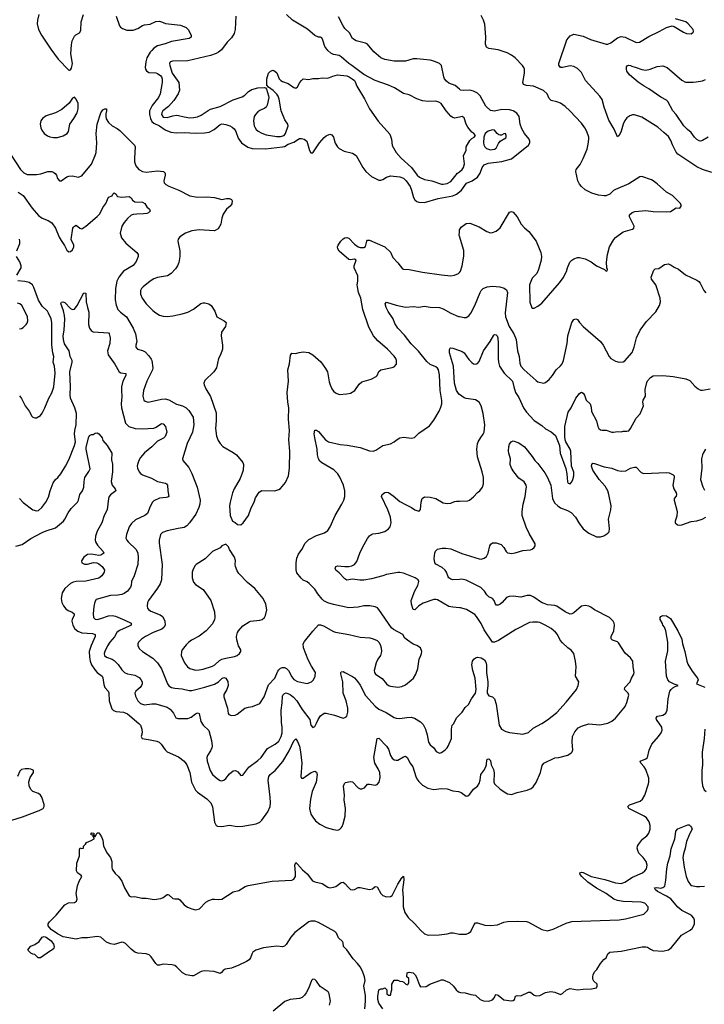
# Model space of a CAD drawing. Header units: inches. Extents: x 1771504 to 1971212, y 471788 to 643615.
# Tile 385 of 587: x 1885352 to 1892589, y 568198 to 578614. Entities that reach past the tile are written whole.
import ezdxf

# ---------------------------------------------------------------- set-up
doc = ezdxf.new("R2010")
doc.units = ezdxf.units.IN
doc.header["$MEASUREMENT"] = 0
for name, color, linetype in [('B8586', 7, 'Continuous'), ('B8587', 7, 'Continuous'), ('B8596', 7, 'Continuous'), ('B8597', 7, 'Continuous')]:
    doc.layers.add(name, color=color, linetype=linetype)

msp = doc.modelspace()

# ---------------------------------------------------------------- linework, layer by layer
at = {"layer": 'B8586', "color": 5}
for points, elevation in [([(1889002, 568150), (1889008, 568232), (1889007, 568290), (1888990, 568390), (1889004, 568450), (1888998, 568490), (1888974, 568550), (1888950, 568594), (1888924, 568630), (1888878, 568678), (1888810, 568773), (1888776, 568810), (1888770, 568850), (1888764, 568864), (1888722, 568902), (1888701, 568950), (1888684, 568970), (1888510, 569064), (1888470, 569078), (1888430, 569079), (1888409, 569070), (1888262, 568958), (1888219, 568910), (1888170, 568831), (1888150, 568813), (1888130, 568806), (1888070, 568813), (1888010, 568808), (1887930, 568796), (1887848, 568772), (1887818, 568750), (1887804, 568730), (1887791, 568689), (1887776, 568670), (1887750, 568651), (1887668, 568612), (1887590, 568581), (1887525, 568570), (1887504, 568556), (1887486, 568534), (1887470, 568525), (1887407, 568547), (1887306, 568554), (1887270, 568546), (1887190, 568501), (1887170, 568500), (1887110, 568511), (1887073, 568530), (1887013, 568593), (1886990, 568609), (1886964, 568616), (1886870, 568624), (1886830, 568613), (1886810, 568613), (1886790, 568630), (1886741, 568701), (1886720, 568720), (1886690, 568734), (1886601, 568741), (1886570, 568750), (1886530, 568780), (1886470, 568842), (1886450, 568852), (1886430, 568854), (1886350, 568832), (1886310, 568838), (1886270, 568855), (1886210, 568907), (1886170, 568916), (1886070, 568900), (1886010, 568902), (1885950, 568887), (1885810, 568912), (1885750, 568944), (1885684, 568990), (1885652, 569030), (1885652, 569050), (1885665, 569070), (1885738, 569142), (1885830, 569250), (1885868, 569272), (1885930, 569275), (1885952, 569290), (1885958, 569310), (1885949, 569370), (1885962, 569450), (1885980, 569500), (1886009, 569550), (1886002, 569562), (1885962, 569590), (1885953, 569610), (1885955, 569690), (1885984, 569770), (1885983, 569837), (1885990, 569854), (1886005, 569845), (1886026, 569850), (1886026, 569870), (1886049, 569891), (1886058, 569910), (1886108, 569930), (1886138, 569950), (1886138, 569958), (1886127, 569973), (1886127, 569987), (1886106, 569990), (1886106, 570000)], 380), ([(1886135, 570000), (1886138, 569978), (1886150, 569974), (1886163, 570000)], 380), ([(1886199, 570000), (1886218, 569970), (1886230, 569934), (1886239, 569870), (1886276, 569796), (1886311, 569750), (1886319, 569730), (1886325, 569710), (1886324, 569650), (1886328, 569628), (1886361, 569581), (1886395, 569550), (1886430, 569501), (1886459, 569430), (1886510, 569347), (1886530, 569337), (1886570, 569338), (1886642, 569322), (1886690, 569320), (1886773, 569307), (1886842, 569318), (1886867, 569330), (1886910, 569360), (1886919, 569359), (1886930, 569356), (1886970, 569319), (1886990, 569314), (1887030, 569313), (1887045, 569305), (1887090, 569250), (1887127, 569227), (1887170, 569207), (1887210, 569197), (1887251, 569209), (1887321, 569279), (1887350, 569298), (1887390, 569310), (1887410, 569312), (1887450, 569306), (1887490, 569312), (1887610, 569388), (1887670, 569402), (1887737, 569443), (1887766, 569454), (1888019, 569501), (1888230, 569510), (1888250, 569522), (1888267, 569550), (1888268, 569590), (1888262, 569670), (1888270, 569698), (1888290, 569682), (1888340, 569620), (1888390, 569579), (1888446, 569506), (1888470, 569494), (1888550, 569475), (1888610, 569436), (1888630, 569429), (1888670, 569436), (1888694, 569446), (1888750, 569488), (1888770, 569490), (1888790, 569478), (1888830, 569429), (1888850, 569414), (1888869, 569409), (1888890, 569414), (1888930, 569433), (1888950, 569435), (1889050, 569412), (1889080, 569420), (1889110, 569443), (1889130, 569442), (1889169, 569369), (1889190, 569349), (1889230, 569336), (1889270, 569338), (1889290, 569350), (1889348, 569470), (1889390, 569537), (1889399, 569541), (1889410, 569554), (1889414, 569514), (1889397, 569410), (1889405, 569330), (1889404, 569230), (1889423, 569170), (1889457, 569117), (1889530, 569048), (1889590, 568981), (1889630, 568945), (1889670, 568929), (1889785, 568935), (1889870, 568945), (1889910, 568955), (1889934, 568954), (1890000, 568942)], 380), ([(1889189, 568150), (1889150, 568210), (1889139, 568250), (1889138, 568282), (1889149, 568350), (1889170, 568362), (1889190, 568362), (1889212, 568372), (1889234, 568350), (1889234, 568310), (1889250, 568294), (1889270, 568294), (1889276, 568304), (1889278, 568330), (1889286, 568350), (1889286, 568410), (1889310, 568454), (1889350, 568454), (1889370, 568442), (1889400, 568440), (1889413, 568433), (1889434, 568410), (1889450, 568405), (1889458, 568410), (1889466, 568430), (1889466, 568470), (1889446, 568490), (1889448, 568530), (1889470, 568538), (1889511, 568531), (1889531, 568511), (1889546, 568486), (1889580, 568400), (1889590, 568385), (1889650, 568386), (1889689, 568411), (1889810, 568459), (1889830, 568459), (1889895, 568430), (1889939, 568390), (1889967, 568350), (1889990, 568331), (1890000, 568327)], 360), ([(1888626, 568190), (1888637, 568230), (1888625, 568310), (1888612, 568330), (1888528, 568388), (1888490, 568443), (1888470, 568462), (1888450, 568465), (1888437, 568450), (1888407, 568373), (1888380, 568320), (1888364, 568296), (1888337, 568270), (1888310, 568260), (1888210, 568250), (1888153, 568227), (1888030, 568125)], 420)]:
    msp.add_lwpolyline(points, dxfattribs=dict(at, elevation=elevation))
at = {"layer": 'B8586', "color": 5, "elevation": 380}
msp.add_lwpolyline([(1885570, 568689), (1885546, 568690), (1885510, 568726), (1885490, 568728), (1885470, 568738), (1885438, 568770), (1885448, 568790), (1885470, 568812), (1885510, 568832), (1885556, 568864), (1885589, 568910), (1885610, 568915), (1885630, 568908), (1885684, 568870), (1885710, 568835), (1885716, 568810), (1885711, 568790), (1885691, 568770), (1885676, 568764)], close=True, dxfattribs=at)
at = {"layer": 'B8587', "color": 5}
for points, elevation in [([(1885554, 578670), (1885540, 578610), (1885537, 578570), (1885550, 578510), (1885582, 578450), (1885681, 578301), (1885758, 578198), (1885870, 578079), (1885879, 578081), (1885890, 578085), (1885898, 578102), (1885910, 578150), (1885893, 578253), (1885899, 578350), (1885906, 578390), (1885930, 578439), (1885946, 578454), (1885983, 578477), (1885999, 578501), (1886003, 578590), (1886026, 578670)], 520), ([(1886372, 578652), (1886406, 578550), (1886416, 578536), (1886440, 578520), (1886485, 578505), (1886550, 578505), (1886599, 578521), (1886650, 578553), (1886670, 578561), (1886730, 578567), (1886790, 578594), (1886830, 578598), (1886852, 578592), (1886893, 578573), (1887050, 578555), (1887110, 578532), (1887132, 578510), (1887166, 578450), (1887165, 578430), (1887144, 578416), (1886957, 578383), (1886890, 578358), (1886810, 578337), (1886770, 578312), (1886748, 578290), (1886730, 578270), (1886695, 578210), (1886684, 578170), (1886679, 578110), (1886683, 578090), (1886692, 578072), (1886717, 578057), (1886790, 578051), (1886810, 578046), (1886842, 578022), (1886851, 578010), (1886857, 577990), (1886857, 577950), (1886835, 577830), (1886818, 577790), (1886753, 577707), (1886724, 577650), (1886723, 577610), (1886736, 577570), (1886750, 577537), (1886770, 577518), (1886830, 577493), (1886890, 577449), (1886950, 577424), (1887010, 577416), (1887090, 577420), (1887210, 577413), (1887304, 577416), (1887355, 577425), (1887408, 577452), (1887470, 577504), (1887490, 577512), (1887530, 577507), (1887573, 577493), (1887598, 577478), (1887619, 577459), (1887637, 577430), (1887662, 577362), (1887697, 577310), (1887765, 577265), (1887810, 577252), (1887950, 577248), (1888131, 577269), (1888150, 577273), (1888190, 577297), (1888250, 577319), (1888310, 577358), (1888330, 577359), (1888358, 577350), (1888388, 577330), (1888416, 577230), (1888430, 577205), (1888450, 577205), (1888521, 577310), (1888570, 577368), (1888590, 577384), (1888630, 577402), (1888650, 577396), (1888670, 577372), (1888687, 577307), (1888710, 577270), (1888730, 577252), (1888783, 577223), (1888870, 577204), (1888910, 577179), (1888979, 577050), (1889010, 577010), (1889070, 576956), (1889150, 576918), (1889170, 576918), (1889190, 576925), (1889230, 576948), (1889270, 576961), (1889370, 576952), (1889410, 576938), (1889439, 576910), (1889479, 576850), (1889495, 576810), (1889515, 576735), (1889528, 576708), (1889550, 576690), (1889570, 576683), (1889630, 576682), (1889777, 576723), (1889930, 576750), (1889970, 576767), (1890000, 576792)], 520), ([(1887636, 578650), (1887630, 578510), (1887618, 578470), (1887590, 578421), (1887545, 578375), (1887485, 578295), (1887455, 578270), (1887430, 578257), (1887370, 578236), (1887130, 578178), (1886966, 578174), (1886947, 578170), (1886939, 578161), (1886936, 578150), (1886940, 578130), (1886965, 578050), (1887034, 577950), (1887040, 577870), (1887027, 577830), (1886980, 577760), (1886923, 577697), (1886865, 577650), (1886854, 577630), (1886850, 577610), (1886870, 577584), (1886910, 577579), (1886970, 577598), (1887010, 577603), (1887030, 577602), (1887090, 577585), (1887150, 577577), (1887190, 577578), (1887230, 577587), (1887270, 577603), (1887345, 577655), (1887370, 577668), (1887470, 577697), (1887610, 577765), (1887703, 577797), (1887730, 577816), (1887770, 577855), (1887804, 577876), (1887870, 577895), (1887938, 577898), (1887950, 577894), (1887960, 577880), (1887983, 577810), (1887985, 577790), (1887969, 577710), (1887957, 577690), (1887942, 577678), (1887890, 577653), (1887870, 577638), (1887844, 577610), (1887832, 577590), (1887824, 577544), (1887830, 577492), (1887836, 577476), (1887852, 577452), (1887874, 577434), (1887913, 577413), (1887957, 577397), (1888070, 577379), (1888110, 577380), (1888148, 577390), (1888162, 577410), (1888190, 577490), (1888185, 577510), (1888156, 577556), (1888116, 577650), (1888094, 577774), (1888085, 577805), (1888070, 577827), (1888030, 577867), (1887981, 577901), (1887963, 577923), (1887965, 577990), (1887983, 578050), (1888002, 578070), (1888030, 578079), (1888050, 578071), (1888070, 578051), (1888095, 577990), (1888111, 577970), (1888130, 577960), (1888190, 577941), (1888250, 577897), (1888270, 577891), (1888290, 577905), (1888313, 577950), (1888330, 577971), (1888350, 577987), (1888410, 577980), (1888450, 577991), (1888509, 577991), (1888550, 577999), (1888610, 577997), (1888662, 578018), (1888710, 578030), (1888810, 578019), (1888836, 578010), (1888867, 577990), (1888890, 577970), (1888898, 577958), (1888915, 577910), (1888998, 577778), (1889051, 577670), (1889140, 577540), (1889263, 577403), (1889282, 577350), (1889290, 577285), (1889330, 577210), (1889384, 577150), (1889492, 577052), (1889554, 576970), (1889578, 576950), (1889630, 576924), (1889710, 576909), (1889810, 576874), (1889830, 576873), (1889870, 576883), (1889910, 576904), (1889980, 576990), (1890000, 577006)], 540), ([(1890000, 577584), (1889950, 577574), (1889923, 577583), (1889910, 577592), (1889860, 577650), (1889807, 577727), (1889783, 577743), (1889750, 577753), (1889671, 577749), (1889610, 577757), (1889550, 577778), (1889470, 577820), (1889410, 577834), (1889314, 577894), (1889250, 577922), (1889110, 577972), (1888990, 578034), (1888863, 578130), (1888830, 578150), (1888750, 578222), (1888730, 578235), (1888670, 578245), (1888640, 578260), (1888608, 578288), (1888576, 578330), (1888557, 578397), (1888544, 578424), (1888530, 578430), (1888509, 578430), (1888470, 578447), (1888393, 578513), (1888235, 578610), (1888171, 578670)], 540), ([(1890000, 577879), (1889957, 577917), (1889890, 577944), (1889863, 577963), (1889842, 577990), (1889834, 578010), (1889811, 578130), (1889790, 578150), (1889730, 578175), (1889690, 578186), (1889550, 578201), (1889510, 578199), (1889430, 578176), (1889390, 578174), (1889310, 578176), (1889212, 578192), (1889170, 578212), (1889096, 578276), (1889030, 578355), (1889007, 578367), (1888910, 578392), (1888870, 578416), (1888837, 578477), (1888790, 578522), (1888770, 578550), (1888723, 578643)], 520), ([(1885253, 577193), (1885360, 577030), (1885395, 576995), (1885430, 576978), (1885530, 576977), (1885575, 576985), (1885650, 577008), (1885687, 577007), (1885710, 577000), (1885728, 576988), (1885742, 576970), (1885753, 576933), (1885771, 576911), (1885790, 576911), (1885849, 576951), (1885870, 576960), (1885910, 576962), (1885970, 576949), (1886010, 576962), (1886110, 577086), (1886150, 577179), (1886159, 577210), (1886168, 577310), (1886159, 577410), (1886170, 577510), (1886210, 577628), (1886230, 577659), (1886250, 577671), (1886270, 577671), (1886271, 577651), (1886262, 577618), (1886262, 577590), (1886267, 577567), (1886290, 577526), (1886330, 577491), (1886383, 577463), (1886410, 577442), (1886566, 577286), (1886573, 577270), (1886565, 577150), (1886567, 577110), (1886579, 577070), (1886610, 577028), (1886650, 577009), (1886690, 577002), (1886810, 577014), (1886871, 577010), (1886890, 576990), (1886890, 576970), (1886876, 576910), (1886880, 576890), (1886895, 576870), (1886930, 576852), (1887033, 576810), (1887150, 576752), (1887230, 576736), (1887330, 576742), (1887410, 576732), (1887490, 576712), (1887537, 576723), (1887570, 576723), (1887591, 576711), (1887597, 576697), (1887595, 576665), (1887577, 576643), (1887537, 576610), (1887502, 576558), (1887487, 576513), (1887477, 576450), (1887450, 576403), (1887410, 576382), (1887250, 576390), (1887170, 576380), (1887103, 576357), (1887043, 576317), (1887027, 576293), (1887025, 576270), (1887045, 576170), (1887046, 576110), (1887034, 576046), (1887019, 576010), (1887000, 575980), (1886953, 575930), (1886914, 575906), (1886810, 575888), (1886770, 575873), (1886730, 575849), (1886656, 575790), (1886638, 575770), (1886628, 575750), (1886627, 575730), (1886630, 575710), (1886648, 575670), (1886690, 575610), (1886758, 575538), (1886790, 575512), (1886831, 575490), (1886870, 575479), (1886910, 575475), (1886970, 575480), (1887070, 575501), (1887130, 575522), (1887188, 575552), (1887267, 575613), (1887290, 575620), (1887310, 575620), (1887350, 575609), (1887375, 575590), (1887413, 575530), (1887434, 575470), (1887512, 575430), (1887533, 575410), (1887527, 575370), (1887486, 575310), (1887482, 575270), (1887496, 575170), (1887495, 575130), (1887475, 575070), (1887455, 575030), (1887432, 574930), (1887405, 574890), (1887310, 574797), (1887299, 574770), (1887303, 574750), (1887321, 574710), (1887368, 574628), (1887430, 574456), (1887429, 574371), (1887420, 574290), (1887433, 574210), (1887450, 574163), (1887470, 574130), (1887500, 574100), (1887610, 574035), (1887642, 574010), (1887710, 573930), (1887718, 573910), (1887714, 573850), (1887704, 573816), (1887681, 573759), (1887619, 573650), (1887602, 573610), (1887575, 573510), (1887571, 573470), (1887578, 573370), (1887602, 573310), (1887630, 573294), (1887653, 573273), (1887690, 573272), (1887715, 573290), (1887769, 573370), (1887799, 573450), (1887829, 573510), (1887844, 573556), (1887883, 573617), (1887910, 573635), (1888050, 573631), (1888090, 573643), (1888110, 573656), (1888160, 573720), (1888192, 573790), (1888205, 573870), (1888206, 574050), (1888196, 574170), (1888203, 574270), (1888195, 574390), (1888196, 574510), (1888187, 574570), (1888181, 574670), (1888192, 574790), (1888186, 574910), (1888205, 574975), (1888216, 575064), (1888230, 575085), (1888270, 575082), (1888305, 575095), (1888350, 575100), (1888410, 575093), (1888450, 575070), (1888534, 574994), (1888586, 574926), (1888607, 574890), (1888624, 574784), (1888633, 574750), (1888650, 574711), (1888670, 574683), (1888690, 574666), (1888730, 574651), (1888810, 574655), (1888850, 574663), (1888894, 574690), (1888942, 574758), (1888970, 574783), (1889067, 574813), (1889119, 574841), (1889129, 574851), (1889150, 574892), (1889169, 574911), (1889290, 574934), (1889310, 574943), (1889335, 574970), (1889336, 575010), (1889329, 575030), (1889310, 575056), (1889239, 575130), (1889136, 575216), (1889093, 575270), (1889041, 575361), (1888978, 575550), (1888959, 575670), (1888935, 575730), (1888923, 575790), (1888921, 575810), (1888928, 575850), (1888926, 575906), (1888889, 575991), (1888889, 576011), (1888908, 576070), (1888890, 576082), (1888850, 576073), (1888830, 576077), (1888730, 576166), (1888714, 576190), (1888712, 576210), (1888718, 576230), (1888746, 576270), (1888770, 576295), (1888790, 576308), (1888810, 576310), (1888830, 576302), (1888890, 576240), (1888930, 576213), (1888950, 576205), (1888990, 576204), (1889006, 576214), (1889023, 576270), (1889030, 576281), (1889038, 576282), (1889050, 576282), (1889210, 576210), (1889270, 576156), (1889297, 576097), (1889350, 576042), (1889400, 575980), (1889410, 575975), (1889470, 575973), (1889610, 575942), (1889810, 575914), (1889910, 575906), (1889950, 575910), (1889990, 575928), (1890000, 575941)], 480), ([(1885334, 576790), (1885390, 576755), (1885482, 576622), (1885550, 576542), (1885590, 576513), (1885653, 576490), (1885690, 576464), (1885729, 576410), (1885770, 576313), (1885790, 576278), (1885825, 576225), (1885850, 576177), (1885870, 576159), (1885890, 576161), (1885910, 576179), (1885924, 576210), (1885925, 576230), (1885896, 576290), (1885912, 576408), (1885920, 576420), (1885930, 576431), (1885950, 576439), (1885988, 576408), (1886010, 576403), (1886050, 576431), (1886170, 576533), (1886198, 576562), (1886230, 576626), (1886261, 576670), (1886290, 576738), (1886328, 576752), (1886335, 576770), (1886350, 576781), (1886371, 576770), (1886378, 576750), (1886384, 576744), (1886430, 576736), (1886510, 576745), (1886530, 576731), (1886545, 576705), (1886569, 576689), (1886650, 576685), (1886675, 576670), (1886694, 576634), (1886725, 576610), (1886731, 576590), (1886712, 576570), (1886696, 576564), (1886661, 576559), (1886590, 576557), (1886550, 576552), (1886530, 576545), (1886490, 576510), (1886457, 576470), (1886433, 576430), (1886415, 576355), (1886427, 576307), (1886474, 576250), (1886591, 576150), (1886604, 576130), (1886605, 576110), (1886583, 576057), (1886550, 576015), (1886450, 575955), (1886399, 575890), (1886380, 575850), (1886370, 575810), (1886364, 575770), (1886360, 575650), (1886373, 575593), (1886390, 575550), (1886419, 575519), (1886480, 575470), (1886552, 575350), (1886575, 575290), (1886588, 575230), (1886590, 575210), (1886580, 575170), (1886581, 575150), (1886598, 575130), (1886650, 575116), (1886679, 575099), (1886717, 575057), (1886742, 575022), (1886748, 575008), (1886758, 574930), (1886757, 574910), (1886697, 574790), (1886660, 574690), (1886653, 574630), (1886664, 574590), (1886678, 574578), (1886710, 574570), (1886850, 574601), (1886890, 574602), (1886930, 574593), (1887010, 574548), (1887071, 574530), (1887110, 574510), (1887139, 574479), (1887185, 574410), (1887194, 574330), (1887178, 574250), (1887122, 574130), (1887073, 573970), (1887076, 573950), (1887138, 573878), (1887172, 573812), (1887227, 573670), (1887260, 573530), (1887256, 573490), (1887247, 573453), (1887215, 573385), (1887148, 573290), (1887120, 573260), (1887090, 573241), (1887027, 573233), (1886910, 573206), (1886863, 573190), (1886839, 573170), (1886826, 573110), (1886825, 573075), (1886857, 572850), (1886849, 572690), (1886835, 572645), (1886810, 572601), (1886712, 572470), (1886702, 572450), (1886698, 572410), (1886704, 572390), (1886714, 572374), (1886737, 572357), (1886837, 572317), (1886860, 572300), (1886876, 572276), (1886886, 572250), (1886891, 572210), (1886877, 572183), (1886854, 572166), (1886764, 572130), (1886683, 572090), (1886639, 572061), (1886608, 572030), (1886599, 572010), (1886602, 571990), (1886619, 571959), (1886650, 571930), (1886759, 571859), (1886810, 571812), (1886850, 571748), (1886915, 571590), (1886929, 571569), (1886956, 571550), (1886990, 571542), (1887070, 571537), (1887143, 571517), (1887170, 571517), (1887310, 571554), (1887410, 571586), (1887452, 571608), (1887490, 571644), (1887510, 571655), (1887530, 571648), (1887553, 571613), (1887557, 571570), (1887543, 571530), (1887510, 571477), (1887509, 571450), (1887547, 571330), (1887556, 571276), (1887563, 571263), (1887590, 571255), (1887630, 571257), (1887650, 571268), (1887730, 571331), (1887770, 571343), (1887812, 571348), (1887890, 571381), (1887936, 571450), (1887983, 571577), (1888050, 571650), (1888079, 571721), (1888090, 571738), (1888110, 571755), (1888130, 571762), (1888150, 571761), (1888171, 571751), (1888194, 571730), (1888230, 571661), (1888250, 571635), (1888290, 571613), (1888390, 571593), (1888435, 571610), (1888459, 571630), (1888477, 571670), (1888479, 571710), (1888435, 571775), (1888401, 571841), (1888353, 571970), (1888350, 572010), (1888364, 572036), (1888450, 572144), (1888510, 572211), (1888530, 572213), (1888563, 572203), (1888670, 572142), (1888690, 572135), (1888830, 572112), (1888950, 572081), (1889054, 572074), (1889090, 572066), (1889130, 572048), (1889149, 572029), (1889164, 572004), (1889174, 571970), (1889176, 571930), (1889165, 571890), (1889139, 571850), (1889121, 571810), (1889099, 571730), (1889101, 571710), (1889113, 571690), (1889184, 571644), (1889230, 571587), (1889250, 571571), (1889270, 571564), (1889350, 571554), (1889390, 571561), (1889430, 571579), (1889490, 571626), (1889514, 571650), (1889539, 571690), (1889559, 571750), (1889574, 571850), (1889594, 571890), (1889599, 571910), (1889602, 571930), (1889588, 571970), (1889550, 571995), (1889510, 572009), (1889450, 572049), (1889422, 572070), (1889402, 572110), (1889303, 572163), (1889281, 572181), (1889150, 572375), (1889133, 572393), (1889110, 572404), (1889052, 572412), (1888990, 572412), (1888930, 572401), (1888830, 572394), (1888670, 572428), (1888610, 572447), (1888568, 572468), (1888550, 572483), (1888502, 572542), (1888470, 572590), (1888411, 572650), (1888390, 572668), (1888350, 572687), (1888327, 572707), (1888283, 572763), (1888275, 572795), (1888273, 572870), (1888283, 572917), (1888300, 572960), (1888334, 573010), (1888370, 573075), (1888410, 573115), (1888490, 573157), (1888573, 573187), (1888608, 573212), (1888635, 573250), (1888687, 573370), (1888758, 573490), (1888778, 573530), (1888790, 573570), (1888790, 573630), (1888774, 573690), (1888735, 573775), (1888715, 573810), (1888672, 573852), (1888546, 573926), (1888525, 573945), (1888510, 573970), (1888500, 574010), (1888496, 574070), (1888470, 574190), (1888466, 574234), (1888470, 574271), (1888490, 574271), (1888510, 574257), (1888585, 574170), (1888616, 574150), (1888739, 574119), (1888813, 574113), (1888950, 574087), (1889050, 574055), (1889090, 574051), (1889118, 574062), (1889190, 574111), (1889270, 574127), (1889312, 574148), (1889330, 574166), (1889370, 574191), (1889410, 574197), (1889492, 574188), (1889524, 574196), (1889570, 574239), (1889683, 574317), (1889730, 574378), (1889787, 574473), (1889805, 574515), (1889815, 574550), (1889815, 574585), (1889798, 574690), (1889790, 574858), (1889778, 574910), (1889770, 574927), (1889750, 574942), (1889690, 574968), (1889657, 574997), (1889569, 575109), (1889490, 575187), (1889418, 575278), (1889348, 575350), (1889319, 575399), (1889300, 575450), (1889247, 575527), (1889225, 575570), (1889216, 575610), (1889230, 575627), (1889330, 575593), (1889430, 575573), (1889510, 575579), (1889570, 575573), (1889630, 575585), (1889690, 575573), (1889790, 575568), (1889830, 575554), (1889910, 575511), (1889990, 575476), (1890000, 575474)], 460), ([(1890000, 576325), (1889998, 576330), (1890000, 576369)], 480), ([(1885323, 576170), (1885353, 576247), (1885354, 576270), (1885351, 576291)], 460), ([(1885320, 575910), (1885366, 575990), (1885368, 576010), (1885354, 576054), (1885318, 576110)], 460), ([(1885350, 574634), (1885370, 574607), (1885409, 574529), (1885453, 574473), (1885481, 574421), (1885490, 574411), (1885510, 574401), (1885530, 574401), (1885570, 574427), (1885590, 574451), (1885619, 574510), (1885658, 574610), (1885690, 574666), (1885711, 574730), (1885726, 574874), (1885720, 574950), (1885707, 574990), (1885714, 575050), (1885701, 575090), (1885690, 575170), (1885692, 575410), (1885683, 575450), (1885657, 575510), (1885644, 575530), (1885590, 575585), (1885549, 575649), (1885502, 575782), (1885488, 575810), (1885450, 575835), (1885406, 575846), (1885331, 575851)], 460), ([(1885349, 573550), (1885390, 573508), (1885490, 573430), (1885530, 573418), (1885550, 573423), (1885587, 573453), (1885628, 573510), (1885656, 573564), (1885673, 573630), (1885706, 573714), (1885730, 573749), (1885755, 573770), (1885788, 573810), (1885836, 573890), (1885870, 573959), (1885931, 574110), (1885942, 574150), (1885932, 574230), (1885936, 574270), (1885950, 574330), (1885951, 574450), (1885934, 574510), (1885889, 574610), (1885884, 574650), (1885890, 574730), (1885883, 574890), (1885906, 574990), (1885906, 575010), (1885884, 575050), (1885873, 575110), (1885826, 575186), (1885813, 575230), (1885810, 575270), (1885820, 575330), (1885828, 575448), (1885826, 575486), (1885815, 575535), (1885788, 575612), (1885794, 575626), (1885806, 575630), (1885830, 575624), (1885890, 575559), (1885910, 575548), (1885930, 575553), (1885958, 575590), (1886030, 575726), (1886050, 575722), (1886056, 575630), (1886067, 575570), (1886082, 575522), (1886078, 575390), (1886088, 575350), (1886107, 575327), (1886130, 575314), (1886290, 575303), (1886299, 575290), (1886307, 575250), (1886303, 575190), (1886281, 575110), (1886288, 575070), (1886303, 575043), (1886359, 574970), (1886402, 574890), (1886420, 574880), (1886475, 574870), (1886473, 574850), (1886442, 574790), (1886429, 574730), (1886427, 574690), (1886432, 574628), (1886424, 574550), (1886427, 574510), (1886470, 574345), (1886505, 574310), (1886572, 574290), (1886650, 574286), (1886768, 574292), (1886796, 574304), (1886850, 574343), (1886870, 574338), (1886894, 574310), (1886906, 574250), (1886890, 574205), (1886872, 574188), (1886810, 574154), (1886750, 574094), (1886670, 574033), (1886630, 573984), (1886610, 573950), (1886596, 573910), (1886594, 573890), (1886597, 573870), (1886613, 573833), (1886630, 573813), (1886650, 573799), (1886744, 573764), (1886810, 573730), (1886892, 573712), (1886905, 573705), (1886913, 573690), (1886917, 573630), (1886928, 573572), (1886917, 573563), (1886901, 573559), (1886830, 573554), (1886770, 573526), (1886754, 573510), (1886730, 573465), (1886704, 573390), (1886673, 573370), (1886576, 573324), (1886534, 573286), (1886509, 573251), (1886479, 573170), (1886475, 573130), (1886483, 573110), (1886499, 573090), (1886583, 573010), (1886599, 572970), (1886604, 572924), (1886601, 572850), (1886563, 572730), (1886534, 572670), (1886529, 572630), (1886522, 572610), (1886491, 572569), (1886456, 572544), (1886430, 572533), (1886390, 572525), (1886310, 572522), (1886160, 572480), (1886145, 572455), (1886134, 572406), (1886128, 572328), (1886131, 572291), (1886150, 572273), (1886170, 572270), (1886210, 572279), (1886290, 572308), (1886330, 572312), (1886363, 572303), (1886463, 572263), (1886529, 572230), (1886529, 572210), (1886510, 572197), (1886408, 572152), (1886379, 572130), (1886353, 572087), (1886304, 572030), (1886279, 571990), (1886252, 571930), (1886246, 571910), (1886249, 571890), (1886270, 571872), (1886330, 571850), (1886350, 571837), (1886394, 571794), (1886430, 571736), (1886459, 571710), (1886490, 571696), (1886570, 571680), (1886614, 571654), (1886634, 571634), (1886645, 571610), (1886646, 571590), (1886640, 571570), (1886625, 571550), (1886580, 571510), (1886570, 571490), (1886577, 571457), (1886601, 571410), (1886630, 571381), (1886670, 571367), (1886750, 571378), (1886790, 571376), (1886910, 571341), (1886942, 571322), (1886977, 571277), (1887004, 571230), (1887022, 571222), (1887130, 571221), (1887165, 571235), (1887210, 571272), (1887230, 571282), (1887250, 571274), (1887266, 571190), (1887290, 571150), (1887350, 571095), (1887380, 570990), (1887387, 570930), (1887383, 570910), (1887370, 570880), (1887338, 570830), (1887331, 570810), (1887334, 570770), (1887364, 570670), (1887389, 570630), (1887442, 570582), (1887470, 570566), (1887490, 570564), (1887510, 570570), (1887530, 570587), (1887570, 570636), (1887610, 570669), (1887632, 570672), (1887657, 570656), (1887690, 570619), (1887710, 570623), (1887774, 570706), (1887870, 570778), (1887903, 570810), (1887970, 570905), (1888054, 570950), (1888090, 570983), (1888116, 571030), (1888126, 571070), (1888128, 571130), (1888120, 571180), (1888117, 571310), (1888127, 571387), (1888130, 571458), (1888133, 571470), (1888150, 571488), (1888170, 571493), (1888210, 571476), (1888247, 571447), (1888282, 571410), (1888337, 571317), (1888420, 571210), (1888430, 571152), (1888450, 571126), (1888470, 571136), (1888490, 571171), (1888507, 571213), (1888530, 571250), (1888570, 571277), (1888590, 571278), (1888678, 571258), (1888770, 571227), (1888790, 571231), (1888810, 571246), (1888820, 571290), (1888820, 571330), (1888803, 571410), (1888770, 571490), (1888767, 571610), (1888746, 571694), (1888746, 571710), (1888750, 571717), (1888770, 571718), (1888790, 571709), (1888870, 571667), (1888892, 571652), (1888928, 571610), (1888950, 571576), (1889006, 571466), (1889110, 571352), (1889150, 571320), (1889226, 571286), (1889310, 571233), (1889330, 571225), (1889370, 571222), (1889446, 571234), (1889490, 571236), (1889525, 571225), (1889590, 571188), (1889617, 571157), (1889640, 571110), (1889658, 571050), (1889673, 570970), (1889690, 570945), (1889730, 570910), (1889753, 570873), (1889790, 570856), (1889810, 570863), (1889850, 570891), (1889869, 570910), (1889881, 570930), (1889915, 571010), (1889918, 571050), (1889915, 571110), (1889925, 571150), (1889940, 571170), (1889969, 571230), (1890000, 571261)], 440), ([(1885350, 575344), (1885370, 575347), (1885390, 575359), (1885421, 575390), (1885430, 575405), (1885436, 575430), (1885433, 575470), (1885426, 575490), (1885375, 575590), (1885352, 575610), (1885330, 575616)], 480), ([(1890000, 574649), (1889998, 574650), (1889970, 574690), (1889947, 574770), (1889939, 574950), (1889896, 575090), (1889895, 575125), (1889902, 575138), (1889910, 575142), (1889930, 575139), (1890000, 575114)], 440), ([(1885310, 573045), (1885377, 573063), (1885470, 573125), (1885590, 573190), (1885630, 573208), (1885730, 573239), (1885813, 573310), (1885830, 573331), (1885863, 573397), (1885896, 573444), (1885962, 573510), (1885973, 573530), (1885986, 573590), (1886016, 573630), (1886030, 573670), (1886032, 573730), (1886040, 573770), (1886084, 573836), (1886096, 573864), (1886056, 574070), (1886056, 574090), (1886078, 574190), (1886090, 574217), (1886110, 574226), (1886130, 574225), (1886150, 574241), (1886170, 574243), (1886190, 574235), (1886210, 574210), (1886222, 574190), (1886230, 574162), (1886277, 574110), (1886325, 574030), (1886323, 573957), (1886332, 573912), (1886334, 573830), (1886317, 573730), (1886329, 573689), (1886360, 573650), (1886367, 573630), (1886311, 573589), (1886297, 573570), (1886290, 573550), (1886278, 573430), (1886245, 573370), (1886219, 573290), (1886170, 573204), (1886153, 573150), (1886149, 573110), (1886152, 573090), (1886174, 573054), (1886235, 572990), (1886241, 572970), (1886211, 572950), (1886190, 572947), (1886110, 572960), (1886070, 572956), (1886028, 572930), (1886005, 572890), (1886010, 572868), (1886035, 572855), (1886070, 572855), (1886133, 572873), (1886168, 572868), (1886190, 572858), (1886224, 572830), (1886239, 572810), (1886247, 572790), (1886244, 572770), (1886221, 572730), (1886190, 572706), (1886050, 572673), (1885948, 572672), (1885917, 572663), (1885890, 572649), (1885830, 572596), (1885801, 572550), (1885791, 572490), (1885798, 572450), (1885814, 572414), (1885841, 572381), (1885865, 572365), (1885907, 572347), (1885928, 572330), (1885927, 572310), (1885907, 572273), (1885903, 572250), (1885912, 572210), (1885935, 572170), (1885966, 572146), (1886010, 572129), (1886120, 572120), (1886150, 572110), (1886149, 572090), (1886106, 571994), (1886085, 571930), (1886088, 571870), (1886095, 571830), (1886110, 571790), (1886150, 571734), (1886170, 571710), (1886222, 571670), (1886232, 571652), (1886241, 571581), (1886250, 571551), (1886287, 571510), (1886294, 571494), (1886297, 571410), (1886325, 571325), (1886345, 571305), (1886370, 571295), (1886450, 571288), (1886490, 571272), (1886610, 571170), (1886627, 571150), (1886643, 571110), (1886648, 571070), (1886636, 571030), (1886645, 571010), (1886730, 570997), (1886801, 570981), (1886827, 570970), (1886846, 570950), (1886888, 570890), (1886910, 570870), (1887030, 570818), (1887090, 570770), (1887118, 570730), (1887150, 570650), (1887167, 570550), (1887210, 570462), (1887230, 570441), (1887330, 570372), (1887373, 570330), (1887389, 570289), (1887410, 570125), (1887430, 570091), (1887444, 570084), (1887490, 570080), (1887570, 570095), (1887650, 570081), (1887710, 570083), (1887851, 570109), (1887890, 570126), (1887910, 570146), (1887975, 570235), (1887998, 570290), (1888002, 570330), (1887999, 570390), (1887979, 570570), (1887985, 570610), (1888000, 570630), (1888053, 570670), (1888132, 570768), (1888200, 570880), (1888250, 570987), (1888270, 571005), (1888290, 570979), (1888309, 570930), (1888321, 570870), (1888336, 570750), (1888322, 570610), (1888330, 570591), (1888350, 570591), (1888433, 570650), (1888470, 570665), (1888490, 570655), (1888498, 570630), (1888486, 570550), (1888445, 570450), (1888426, 570370), (1888417, 570270), (1888431, 570211), (1888450, 570178), (1888480, 570140), (1888524, 570104), (1888590, 570070), (1888670, 570046), (1888710, 570042), (1888731, 570049), (1888750, 570064), (1888760, 570080), (1888772, 570108), (1888792, 570188), (1888795, 570270), (1888783, 570363), (1888784, 570410), (1888774, 570506), (1888784, 570536), (1888796, 570544), (1888846, 570554), (1888870, 570551), (1888931, 570490), (1888950, 570479), (1888970, 570477), (1888996, 570490), (1889030, 570526), (1889050, 570527), (1889110, 570515), (1889130, 570523), (1889151, 570550), (1889163, 570597), (1889158, 570650), (1889141, 570690), (1889106, 570750), (1889096, 570810), (1889130, 571011), (1889150, 571015), (1889230, 570930), (1889250, 570897), (1889270, 570830), (1889290, 570802), (1889310, 570786), (1889330, 570780), (1889350, 570781), (1889410, 570818), (1889430, 570823), (1889448, 570808), (1889479, 570750), (1889509, 570709), (1889538, 570610), (1889550, 570582), (1889570, 570555), (1889610, 570518), (1889665, 570485), (1889730, 570470), (1889810, 570482), (1889870, 570478), (1889930, 570457), (1889990, 570450), (1890000, 570446)], 420), ([(1890000, 572394), (1889930, 572399), (1889890, 572408), (1889770, 572476), (1889750, 572482), (1889730, 572482), (1889618, 572442), (1889570, 572412), (1889530, 572373), (1889510, 572374), (1889493, 572430), (1889491, 572470), (1889528, 572572), (1889561, 572630), (1889571, 572670), (1889563, 572690), (1889533, 572710), (1889410, 572758), (1889370, 572768), (1889350, 572768), (1889230, 572746), (1889190, 572731), (1889070, 572700), (1888990, 572687), (1888946, 572686), (1888870, 572695), (1888810, 572687), (1888790, 572699), (1888730, 572764), (1888694, 572790), (1888686, 572806), (1888695, 572830), (1888710, 572836), (1888789, 572829), (1888830, 572830), (1888863, 572837), (1888890, 572850), (1888917, 572883), (1888948, 572972), (1888975, 573030), (1889030, 573127), (1889050, 573153), (1889070, 573168), (1889086, 573174), (1889150, 573182), (1889210, 573200), (1889250, 573227), (1889267, 573250), (1889280, 573290), (1889273, 573350), (1889245, 573430), (1889176, 573570), (1889183, 573590), (1889210, 573613), (1889230, 573617), (1889252, 573612), (1889299, 573579), (1889370, 573516), (1889430, 573484), (1889495, 573455), (1889530, 573431), (1889570, 573416), (1889580, 573420), (1889590, 573434), (1889596, 573510), (1889606, 573550), (1889630, 573567), (1889690, 573565), (1889750, 573550), (1889830, 573505), (1889870, 573497), (1889910, 573499), (1889950, 573517), (1889970, 573521), (1890000, 573522)], 440), ([(1890000, 572693), (1889930, 572690), (1889910, 572695), (1889890, 572709), (1889882, 572722), (1889864, 572770), (1889851, 572791), (1889818, 572818), (1889750, 572856), (1889741, 572870), (1889735, 572915), (1889740, 572970), (1889748, 572992), (1889770, 573012), (1889817, 573023), (1889855, 573025), (1889910, 573017), (1890000, 572977)], 420), ([(1885270, 570146), (1885380, 570180), (1885559, 570250), (1885598, 570270), (1885610, 570290), (1885609, 570311), (1885584, 570390), (1885570, 570410), (1885550, 570427), (1885490, 570451), (1885470, 570470), (1885451, 570510), (1885447, 570553), (1885463, 570597), (1885498, 570650), (1885499, 570670), (1885494, 570674), (1885470, 570686), (1885448, 570688), (1885410, 570688), (1885370, 570681), (1885354, 570666), (1885330, 570607)], 420), ([(1886106, 570000), (1886106, 570010), (1886110, 570014), (1886134, 570010), (1886135, 570000)], 380), ([(1886163, 570000), (1886170, 570014), (1886190, 570014), (1886199, 570000)], 380)]:
    msp.add_lwpolyline(points, dxfattribs=dict(at, elevation=elevation))
for points, elevation in [([(1885930, 577793), (1885910, 577784), (1885873, 577730), (1885796, 577664), (1885729, 577630), (1885630, 577599), (1885591, 577570), (1885574, 577546), (1885568, 577510), (1885574, 577470), (1885585, 577445), (1885610, 577412), (1885646, 577386), (1885670, 577376), (1885710, 577368), (1885750, 577369), (1885810, 577384), (1885853, 577410), (1885868, 577432), (1885881, 577510), (1885925, 577570), (1885960, 577630), (1885970, 577670), (1885969, 577729), (1885950, 577772)], 520), ([(1887530, 573066), (1887490, 573048), (1887471, 573029), (1887390, 572989), (1887312, 572910), (1887216, 572850), (1887204, 572836), (1887181, 572790), (1887176, 572770), (1887174, 572710), (1887190, 572665), (1887210, 572641), (1887290, 572586), (1887374, 572470), (1887411, 572350), (1887414, 572290), (1887411, 572269), (1887390, 572222), (1887323, 572150), (1887250, 572092), (1887167, 572050), (1887139, 572030), (1887110, 572001), (1887070, 571949), (1887062, 571930), (1887059, 571890), (1887093, 571810), (1887125, 571770), (1887150, 571750), (1887210, 571732), (1887250, 571735), (1887290, 571744), (1887390, 571776), (1887413, 571790), (1887465, 571835), (1887490, 571848), (1887530, 571861), (1887621, 571879), (1887649, 571890), (1887674, 571910), (1887689, 571930), (1887689, 571950), (1887664, 571990), (1887646, 572054), (1887645, 572090), (1887653, 572130), (1887664, 572150), (1887710, 572201), (1887776, 572244), (1887790, 572251), (1887890, 572263), (1887915, 572270), (1887939, 572290), (1887949, 572310), (1887964, 572370), (1887953, 572430), (1887925, 572490), (1887838, 572598), (1887761, 572661), (1887670, 572757), (1887650, 572784), (1887633, 572830), (1887629, 572850), (1887632, 572892), (1887622, 572930), (1887569, 573009), (1887558, 573038)], 480)]:
    msp.add_lwpolyline(points, close=True, dxfattribs=dict(at, elevation=elevation))
at = {"layer": 'B8596', "color": 5}
for points, elevation in [([(1890000, 568327), (1890010, 568323), (1890060, 568320), (1890122, 568302), (1890170, 568296), (1890219, 568250), (1890254, 568234), (1890310, 568233), (1890350, 568245), (1890371, 568269), (1890382, 568298), (1890390, 568301), (1890410, 568295), (1890470, 568247), (1890550, 568235), (1890570, 568239), (1890581, 568250), (1890594, 568286), (1890610, 568291), (1890650, 568288), (1890730, 568327), (1890750, 568327), (1890790, 568294), (1890810, 568288), (1890850, 568293), (1890910, 568322), (1890967, 568333), (1891010, 568326), (1891070, 568302), (1891090, 568311), (1891133, 568350), (1891170, 568364), (1891250, 568351), (1891310, 568359), (1891397, 568363), (1891450, 568374), (1891458, 568390), (1891458, 568410), (1891423, 568443), (1891410, 568466), (1891409, 568490), (1891415, 568510), (1891430, 568542), (1891452, 568568), (1891490, 568631), (1891526, 568674), (1891550, 568691), (1891569, 568731), (1891589, 568751), (1891710, 568762), (1891932, 568808), (1891970, 568808), (1891990, 568802), (1892020, 568780), (1892050, 568766), (1892150, 568762), (1892210, 568776), (1892241, 568799), (1892347, 568930), (1892439, 568981), (1892460, 569000), (1892476, 569024), (1892485, 569050), (1892484, 569090), (1892477, 569110), (1892456, 569136), (1892437, 569150), (1892350, 569191), (1892310, 569227), (1892234, 569314), (1892190, 569342), (1892096, 569390), (1892073, 569410), (1892064, 569430), (1892087, 569433), (1892130, 569428), (1892150, 569433), (1892171, 569449), (1892184, 569510), (1892192, 569630), (1892202, 569690), (1892227, 569770), (1892238, 569842), (1892277, 569950), (1892283, 570000)], 360), ([(1890000, 568942), (1890010, 568940), (1890070, 568940), (1890096, 568950), (1890121, 568970), (1890157, 569043), (1890170, 569059), (1890179, 569061), (1890190, 569062), (1890270, 569035), (1890329, 569031), (1890402, 569038), (1890470, 569066), (1890510, 569074), (1890610, 569078), (1890710, 569074), (1890730, 569068), (1890870, 568990), (1890930, 568977), (1890990, 568994), (1891130, 569058), (1891187, 569073), (1891690, 569093), (1891756, 569104), (1891949, 569151), (1891988, 569190), (1891995, 569210), (1891995, 569230), (1891962, 569270), (1891920, 569280), (1891730, 569287), (1891670, 569297), (1891632, 569312), (1891550, 569370), (1891448, 569428), (1891358, 569490), (1891293, 569550), (1891277, 569570), (1891273, 569590), (1891290, 569596), (1891310, 569592), (1891392, 569552), (1891537, 569517), (1891650, 569482), (1891710, 569477), (1891750, 569489), (1891830, 569542), (1891934, 569590), (1891962, 569610), (1891979, 569630), (1891984, 569670), (1891973, 569710), (1891944, 569750), (1891898, 569798), (1891885, 569825), (1891881, 569850), (1891883, 569870), (1891892, 569890), (1891936, 569944), (1891980, 569980), (1891996, 570000)], 380), ([(1892433, 570000), (1892400, 569920), (1892387, 569850), (1892368, 569790), (1892362, 569750), (1892376, 569650), (1892398, 569550), (1892418, 569498), (1892442, 569462), (1892455, 569455), (1892505, 569445), (1892543, 569443), (1892590, 569448)], 360)]:
    msp.add_lwpolyline(points, dxfattribs=dict(at, elevation=elevation))
at = {"layer": 'B8597', "color": 5}
for points, elevation in [([(1890000, 576369), (1890001, 576390), (1890019, 576421), (1890070, 576457), (1890110, 576461), (1890210, 576422), (1890290, 576372), (1890330, 576361), (1890350, 576362), (1890390, 576378), (1890430, 576413), (1890530, 576578), (1890550, 576586), (1890570, 576579), (1890610, 576528), (1890652, 576452), (1890690, 576412), (1890735, 576375), (1890813, 576270), (1890862, 576150), (1890868, 576110), (1890865, 576070), (1890838, 575970), (1890819, 575930), (1890770, 575880), (1890740, 575810), (1890745, 575625), (1890766, 575566), (1890770, 575561), (1890790, 575561), (1890830, 575583), (1890870, 575615), (1891057, 575830), (1891096, 575884), (1891131, 575949), (1891144, 575990), (1891169, 576050), (1891188, 576072), (1891210, 576085), (1891250, 576098), (1891270, 576099), (1891330, 576083), (1891392, 576052), (1891450, 576011), (1891533, 575973), (1891550, 575954), (1891562, 575958), (1891566, 575970), (1891558, 575990), (1891555, 576050), (1891565, 576130), (1891586, 576210), (1891633, 576290), (1891650, 576311), (1891730, 576371), (1891830, 576399), (1891844, 576410), (1891849, 576430), (1891798, 576530), (1891798, 576550), (1891825, 576575), (1891855, 576585), (1891970, 576595), (1892050, 576585), (1892190, 576581), (1892233, 576587), (1892290, 576625), (1892330, 576622), (1892338, 576630), (1892348, 576650), (1892334, 576674), (1892253, 576753), (1892190, 576790), (1892090, 576879), (1892049, 576910), (1892030, 576921), (1891930, 576955), (1891908, 576952), (1891790, 576878), (1891650, 576819), (1891630, 576806), (1891592, 576768), (1891549, 576751), (1891530, 576750), (1891470, 576757), (1891400, 576780), (1891330, 576816), (1891290, 576848), (1891270, 576875), (1891253, 576910), (1891230, 577010), (1891234, 577030), (1891277, 577083), (1891310, 577146), (1891350, 577246), (1891362, 577298), (1891370, 577350), (1891368, 577370), (1891348, 577430), (1891326, 577470), (1891290, 577518), (1891167, 577650), (1891117, 577697), (1891070, 577731), (1891030, 577747), (1890970, 577760), (1890950, 577781), (1890928, 577830), (1890890, 577867), (1890785, 577910), (1890710, 577918), (1890679, 577930), (1890670, 577950), (1890690, 578050), (1890690, 578090), (1890682, 578110), (1890667, 578130), (1890590, 578210), (1890550, 578240), (1890504, 578264), (1890410, 578294), (1890310, 578310), (1890285, 578325), (1890275, 578355), (1890281, 578430), (1890270, 578568), (1890255, 578610), (1890230, 578658)], 480), ([(1892670, 576997), (1892570, 577030), (1892510, 577057), (1892350, 577162), (1892311, 577191), (1892292, 577212), (1892254, 577290), (1892237, 577337), (1892210, 577380), (1892160, 577420), (1892099, 577479), (1891930, 577582), (1891850, 577607), (1891830, 577607), (1891803, 577597), (1891770, 577575), (1891750, 577549), (1891732, 577510), (1891710, 577434), (1891690, 577389), (1891670, 577375), (1891637, 577457), (1891581, 577550), (1891531, 577690), (1891508, 577770), (1891484, 577804), (1891333, 577970), (1891290, 578056), (1891250, 578097), (1891210, 578120), (1891170, 578126), (1891090, 578107), (1891070, 578107), (1891052, 578132), (1891052, 578152), (1891137, 578403), (1891170, 578442), (1891210, 578461), (1891310, 578440), (1891386, 578406), (1891550, 578354), (1891570, 578354), (1891600, 578370), (1891670, 578422), (1891710, 578436), (1891751, 578431), (1891870, 578374), (1891904, 578376), (1892004, 578436), (1892112, 578488), (1892190, 578533), (1892250, 578548), (1892270, 578542), (1892370, 578482), (1892402, 578470), (1892450, 578464), (1892470, 578481), (1892475, 578490), (1892472, 578510), (1892419, 578570), (1892393, 578590), (1892370, 578600), (1892284, 578624)], 460), ([(1892630, 577372), (1892570, 577335), (1892550, 577331), (1892534, 577334), (1892510, 577348), (1892487, 577370), (1892450, 577420), (1892412, 577452), (1892373, 577493), (1892292, 577612), (1892257, 577650), (1892205, 577750), (1892190, 577764), (1892130, 577796), (1892003, 577883), (1891952, 577910), (1891890, 577952), (1891799, 578030), (1891770, 578069), (1891765, 578090), (1891766, 578114), (1891774, 578126), (1891787, 578133), (1891810, 578130), (1891822, 578122), (1891870, 578110), (1891930, 578086), (1891970, 578082), (1892017, 578090), (1892090, 578120), (1892150, 578127), (1892195, 578110), (1892350, 577974), (1892390, 577955), (1892470, 577952), (1892504, 577956), (1892570, 577966), (1892600, 577980)], 440), ([(1890000, 576792), (1890021, 576810), (1890075, 576885), (1890136, 576910), (1890192, 576950), (1890220, 576990), (1890239, 577050), (1890262, 577078), (1890304, 577096), (1890447, 577113), (1890550, 577144), (1890730, 577287), (1890744, 577310), (1890744, 577330), (1890736, 577350), (1890690, 577412), (1890661, 577461), (1890644, 577510), (1890632, 577590), (1890607, 577627), (1890570, 577650), (1890530, 577660), (1890450, 577663), (1890370, 577646), (1890330, 577654), (1890279, 577699), (1890218, 577810), (1890190, 577837), (1890150, 577859), (1890110, 577868), (1890046, 577866), (1890010, 577870), (1890000, 577879)], 520), ([(1890000, 577006), (1890028, 577030), (1890042, 577050), (1890053, 577090), (1890045, 577175), (1890049, 577191), (1890070, 577230), (1890070, 577270), (1890110, 577337), (1890130, 577359), (1890155, 577370), (1890169, 577390), (1890154, 577410), (1890130, 577424), (1890090, 577478), (1890073, 577510), (1890050, 577577), (1890029, 577589), (1890000, 577584)], 540), ([(1890000, 575941), (1890010, 575955), (1890029, 576011), (1890047, 576113), (1890047, 576173), (1890000, 576325)], 480), ([(1890000, 575474), (1890050, 575463), (1890070, 575465), (1890099, 575481), (1890122, 575510), (1890163, 575590), (1890218, 575730), (1890230, 575750), (1890250, 575770), (1890292, 575788), (1890350, 575796), (1890428, 575788), (1890475, 575775), (1890498, 575758), (1890510, 575730), (1890485, 575515), (1890486, 575470), (1890526, 575370), (1890577, 575290), (1890600, 575230), (1890615, 575110), (1890632, 575050), (1890640, 574980), (1890649, 574950), (1890683, 574910), (1890810, 574798), (1890830, 574784), (1890890, 574770), (1890910, 574776), (1890950, 574808), (1890985, 574850), (1891022, 574910), (1891070, 574954), (1891085, 574975), (1891099, 575010), (1891140, 575190), (1891148, 575270), (1891188, 575410), (1891210, 575441), (1891230, 575451), (1891250, 575441), (1891271, 575410), (1891307, 575370), (1891490, 575210), (1891520, 575170), (1891583, 575050), (1891601, 575030), (1891650, 575001), (1891690, 574991), (1891730, 574995), (1891750, 575006), (1891825, 575095), (1891846, 575150), (1891873, 575250), (1891910, 575330), (1891978, 575421), (1892076, 575524), (1892117, 575590), (1892126, 575630), (1892123, 575670), (1892077, 575810), (1892032, 575870), (1892029, 575889), (1892055, 575965), (1892070, 575977), (1892110, 575982), (1892170, 576026), (1892210, 576030), (1892238, 576018), (1892270, 575996), (1892316, 575976), (1892390, 575914), (1892510, 575858), (1892530, 575845), (1892546, 575826), (1892585, 575750), (1892605, 575725)], 460), ([(1890000, 575114), (1890030, 575103), (1890050, 575090), (1890100, 575020), (1890130, 574987), (1890150, 574973), (1890170, 574971), (1890190, 574977), (1890210, 574999), (1890256, 575110), (1890325, 575210), (1890363, 575277), (1890370, 575285), (1890390, 575282), (1890399, 575270), (1890405, 575250), (1890410, 575190), (1890410, 575030), (1890413, 574990), (1890424, 574950), (1890475, 574875), (1890562, 574790), (1890574, 574730), (1890592, 574672), (1890630, 574619), (1890678, 574510), (1890710, 574464), (1890790, 574376), (1890870, 574320), (1890910, 574285), (1890970, 574254), (1891015, 574215), (1891057, 574110), (1891066, 574030), (1891125, 573865), (1891136, 573810), (1891144, 573724), (1891151, 573711), (1891170, 573703), (1891190, 573726), (1891201, 573750), (1891211, 573790), (1891210, 573826), (1891184, 573890), (1891178, 574050), (1891170, 574072), (1891124, 574150), (1891117, 574170), (1891114, 574210), (1891116, 574310), (1891150, 574463), (1891182, 574510), (1891232, 574610), (1891270, 574661), (1891284, 574670), (1891290, 574673), (1891310, 574663), (1891322, 574642), (1891339, 574590), (1891382, 574550), (1891394, 574514), (1891396, 574470), (1891449, 574370), (1891463, 574310), (1891475, 574290), (1891490, 574277), (1891510, 574271), (1891550, 574271), (1891610, 574251), (1891629, 574251), (1891670, 574259), (1891710, 574256), (1891730, 574261), (1891770, 574261), (1891790, 574266), (1891810, 574291), (1891870, 574398), (1891910, 574446), (1891947, 574530), (1891938, 574570), (1891943, 574590), (1891966, 574630), (1891963, 574703), (1891982, 574778), (1891990, 574794), (1892020, 574830), (1892050, 574847), (1892151, 574851), (1892259, 574839), (1892395, 574815), (1892437, 574797), (1892490, 574736), (1892523, 574710), (1892550, 574696), (1892570, 574695), (1892650, 574710)], 440), ([(1890000, 573522), (1890090, 573525), (1890107, 573533), (1890150, 573567), (1890190, 573611), (1890215, 573630), (1890244, 573670), (1890256, 573704), (1890255, 573770), (1890242, 573830), (1890193, 573990), (1890183, 574070), (1890191, 574129), (1890200, 574150), (1890225, 574195), (1890252, 574230), (1890261, 574250), (1890270, 574330), (1890253, 574447), (1890229, 574529), (1890208, 574570), (1890170, 574593), (1890070, 574607), (1890050, 574614), (1890000, 574649)], 440), ([(1890000, 572977), (1890026, 572966), (1890209, 572911), (1890230, 572909), (1890263, 572917), (1890285, 572935), (1890303, 572970), (1890321, 573050), (1890333, 573067), (1890350, 573079), (1890390, 573080), (1890442, 573062), (1890471, 573031), (1890494, 572990), (1890510, 572976), (1890534, 572970), (1890550, 572968), (1890590, 572976), (1890670, 572999), (1890750, 573006), (1890770, 573013), (1890792, 573030), (1890802, 573050), (1890801, 573070), (1890738, 573178), (1890705, 573245), (1890663, 573370), (1890663, 573410), (1890674, 573490), (1890695, 573570), (1890707, 573650), (1890710, 573670), (1890705, 573690), (1890685, 573725), (1890630, 573766), (1890574, 573830), (1890550, 573870), (1890537, 573910), (1890539, 573970), (1890521, 574030), (1890519, 574050), (1890522, 574098), (1890530, 574125), (1890549, 574150), (1890570, 574159), (1890630, 574139), (1890690, 574097), (1890770, 573994), (1890798, 573950), (1890830, 573920), (1890902, 573822), (1890933, 573770), (1890968, 573690), (1890985, 573550), (1890992, 573530), (1891010, 573501), (1891042, 573470), (1891070, 573452), (1891142, 573422), (1891180, 573400), (1891226, 573350), (1891261, 573290), (1891310, 573229), (1891370, 573183), (1891450, 573144), (1891490, 573143), (1891527, 573153), (1891570, 573182), (1891582, 573198), (1891588, 573232), (1891578, 573330), (1891600, 573430), (1891603, 573470), (1891581, 573590), (1891569, 573630), (1891541, 573681), (1891478, 573750), (1891412, 573850), (1891397, 573890), (1891400, 573910), (1891410, 573922), (1891430, 573920), (1891530, 573884), (1891610, 573871), (1891670, 573847), (1891710, 573839), (1891759, 573841), (1891810, 573871), (1891850, 573881), (1891870, 573879), (1891923, 573823), (1891950, 573812), (1892190, 573824), (1892219, 573819), (1892261, 573801), (1892270, 573790), (1892271, 573771), (1892256, 573690), (1892268, 573650), (1892292, 573610), (1892295, 573590), (1892290, 573573), (1892272, 573550), (1892269, 573531), (1892302, 573410), (1892297, 573363), (1892281, 573310), (1892281, 573290), (1892305, 573270), (1892327, 573267), (1892350, 573270), (1892450, 573305), (1892510, 573314), (1892565, 573330), (1892606, 573350)], 420), ([(1892602, 574070), (1892577, 574030), (1892570, 574010), (1892560, 573970), (1892562, 573870), (1892548, 573750), (1892572, 573672), (1892590, 573637)], 440), ([(1890000, 570446), (1890018, 570438), (1890070, 570402), (1890090, 570405), (1890110, 570422), (1890150, 570473), (1890190, 570505), (1890210, 570536), (1890219, 570570), (1890226, 570630), (1890257, 570670), (1890278, 570710), (1890285, 570735), (1890290, 570782), (1890295, 570790), (1890310, 570796), (1890330, 570778), (1890335, 570730), (1890362, 570682), (1890367, 570647), (1890365, 570550), (1890370, 570530), (1890430, 570475), (1890490, 570434), (1890510, 570424), (1890550, 570417), (1890610, 570438), (1890717, 570463), (1890758, 570482), (1890780, 570500), (1890810, 570544), (1890856, 570650), (1890876, 570724), (1890894, 570750), (1891010, 570806), (1891050, 570810), (1891146, 570834), (1891183, 570857), (1891193, 570870), (1891199, 570890), (1891192, 570972), (1891197, 571030), (1891220, 571080), (1891256, 571124), (1891290, 571141), (1891370, 571166), (1891485, 571155), (1891570, 571172), (1891610, 571193), (1891650, 571226), (1891739, 571330), (1891753, 571350), (1891770, 571390), (1891793, 571470), (1891783, 571490), (1891747, 571530), (1891748, 571550), (1891806, 571610), (1891820, 571650), (1891843, 571690), (1891848, 571710), (1891836, 571770), (1891832, 571830), (1891810, 571864), (1891752, 571912), (1891683, 572023), (1891670, 572034), (1891619, 572050), (1891605, 572065), (1891605, 572090), (1891631, 572150), (1891640, 572210), (1891637, 572230), (1891626, 572250), (1891588, 572290), (1891430, 572373), (1891390, 572401), (1891370, 572411), (1891330, 572419), (1891290, 572410), (1891210, 572340), (1891190, 572328), (1891170, 572324), (1891118, 572350), (1891030, 572410), (1891010, 572418), (1890930, 572425), (1890897, 572437), (1890869, 572450), (1890787, 572507), (1890750, 572522), (1890718, 572522), (1890650, 572507), (1890570, 572515), (1890527, 572513), (1890499, 572501), (1890453, 572450), (1890430, 572433), (1890410, 572421), (1890390, 572421), (1890382, 572430), (1890366, 572470), (1890350, 572490), (1890310, 572510), (1890291, 572531), (1890267, 572570), (1890227, 572607), (1890070, 572686), (1890025, 572695), (1890000, 572693)], 420), ([(1890000, 571261), (1890029, 571290), (1890062, 571338), (1890096, 571370), (1890127, 571430), (1890170, 571490), (1890179, 571530), (1890168, 571650), (1890141, 571730), (1890133, 571790), (1890140, 571830), (1890152, 571850), (1890170, 571864), (1890190, 571872), (1890230, 571865), (1890264, 571844), (1890278, 571818), (1890287, 571787), (1890287, 571710), (1890299, 571610), (1890300, 571570), (1890293, 571510), (1890295, 571490), (1890310, 571461), (1890350, 571451), (1890371, 571430), (1890390, 571374), (1890419, 571150), (1890444, 571110), (1890490, 571083), (1890530, 571073), (1890670, 571057), (1890730, 571075), (1890781, 571119), (1890870, 571168), (1890931, 571209), (1891030, 571287), (1891130, 571394), (1891237, 571530), (1891254, 571570), (1891261, 571610), (1891229, 571670), (1891233, 571770), (1891226, 571830), (1891209, 571909), (1891183, 571943), (1891148, 571968), (1891090, 572021), (1891067, 572050), (1891036, 572110), (1891015, 572135), (1890970, 572173), (1890907, 572210), (1890850, 572236), (1890830, 572240), (1890778, 572242), (1890742, 572238), (1890598, 572162), (1890413, 572047), (1890370, 572029), (1890350, 572029), (1890261, 572161), (1890230, 572228), (1890182, 572302), (1890163, 572323), (1890075, 572375), (1890013, 572393), (1890000, 572394)], 440), ([(1891996, 570000), (1892004, 570010), (1892018, 570050), (1892016, 570090), (1892007, 570130), (1891977, 570170), (1891952, 570190), (1891792, 570270), (1891780, 570290), (1891798, 570310), (1891911, 570349), (1891935, 570370), (1891960, 570410), (1891998, 570530), (1892003, 570550), (1892002, 570590), (1891970, 570682), (1891952, 570712), (1891919, 570750), (1891910, 570770), (1891970, 570796), (1891989, 570810), (1892007, 570887), (1892033, 570950), (1892106, 571030), (1892134, 571070), (1892142, 571098), (1892139, 571130), (1892085, 571210), (1892081, 571230), (1892095, 571245), (1892150, 571258), (1892170, 571266), (1892182, 571278), (1892196, 571310), (1892207, 571430), (1892225, 571510), (1892238, 571530), (1892255, 571545), (1892280, 571560), (1892313, 571570), (1892270, 571584), (1892220, 571610), (1892205, 571630), (1892191, 571670), (1892180, 571830), (1892204, 571936), (1892203, 572030), (1892182, 572150), (1892167, 572187), (1892150, 572210), (1892147, 572227), (1892124, 572270), (1892124, 572290), (1892130, 572302), (1892149, 572311), (1892190, 572307), (1892230, 572279), (1892311, 572150), (1892350, 572061), (1892360, 572010), (1892385, 571930), (1892403, 571830), (1892415, 571795), (1892461, 571721), (1892517, 571650), (1892523, 571630), (1892507, 571590), (1892595, 571555)], 380), ([(1892593, 571110), (1892588, 571010), (1892565, 570865), (1892569, 570730), (1892562, 570670), (1892562, 570570), (1892570, 570510), (1892588, 570468), (1892610, 570449)], 380), ([(1892283, 570000), (1892287, 570030), (1892310, 570054), (1892416, 570096), (1892430, 570096), (1892444, 570084), (1892454, 570070), (1892460, 570050), (1892435, 570005), (1892433, 570000)], 360)]:
    msp.add_lwpolyline(points, dxfattribs=dict(at, elevation=elevation))
at = {"layer": 'B8597', "color": 5, "elevation": 540}
msp.add_lwpolyline([(1890350, 577450), (1890304, 577436), (1890273, 577410), (1890257, 577370), (1890255, 577310), (1890258, 577290), (1890268, 577270), (1890287, 577250), (1890330, 577239), (1890370, 577243), (1890390, 577255), (1890415, 577305), (1890431, 577329), (1890490, 577363), (1890495, 577370), (1890496, 577390), (1890489, 577409), (1890470, 577407), (1890446, 577394), (1890430, 577393), (1890417, 577397), (1890400, 577410), (1890370, 577446)], close=True, dxfattribs=at)

doc.saveas('drawing.dxf')
